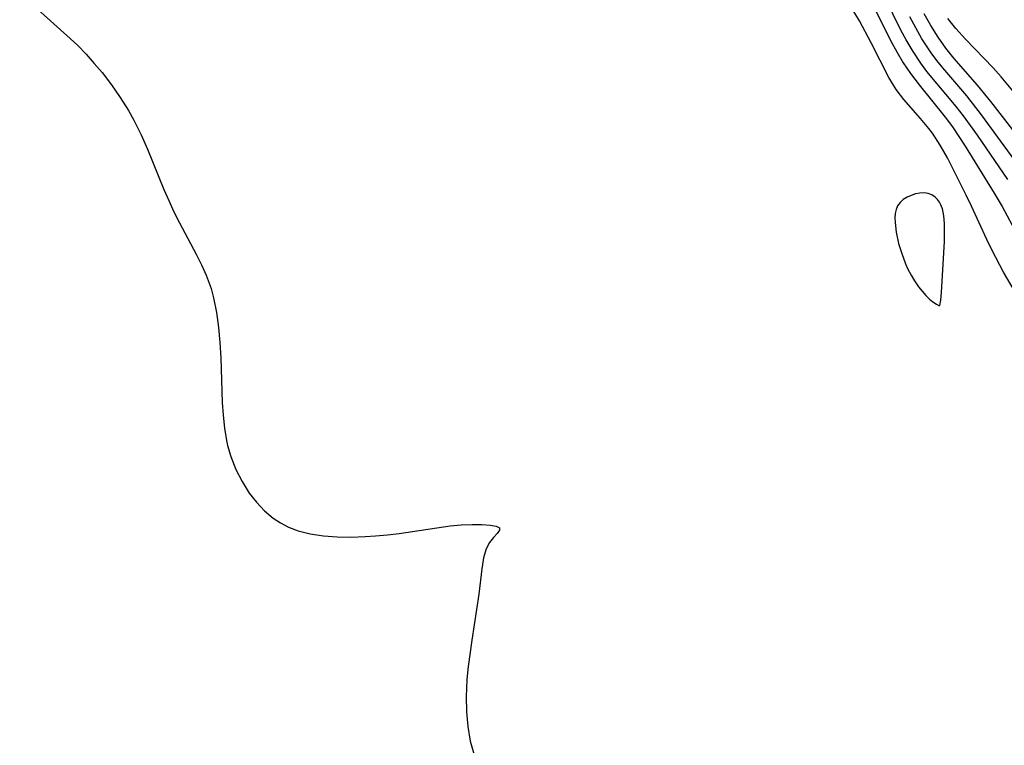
# Model space of a CAD drawing. Header units: metres. Extents: x 1073367 to 1082519, y 1569854 to 1574957.
# Tile 583 of 656: x 1078594 to 1078716, y 1573426 to 1573516. Entities that reach past the tile are written whole.
import ezdxf

# ---------------------------------------------------------------- set-up
doc = ezdxf.new("R2010")
doc.units = ezdxf.units.M
doc.layers.add('CGG_CurvaNivelLidar_v1', color=253, linetype='Continuous', lineweight=30)

msp = doc.modelspace()

# ---------------------------------------------------------------- linework, layer by layer
at = {"layer": 'CGG_CurvaNivelLidar_v1'}
for p, q in [((1078703.6746, 1573515.0208, 70.5), (1078700.2646, 1573521.9391, 70.5)), ((1078594.484, 1573519.6024, 71.5), (1078600.7384, 1573513.9906, 71.5)), ((1078699.542, 1573519.4649, 71), (1078702.3943, 1573513.7254, 71)), ((1078698.5447, 1573516.1439, 71.5), (1078697.631, 1573517.6459, 71.5)), ((1078705.5067, 1573515.2919, 70), (1078704.7828, 1573516.6656, 70)), ((1078707.3696, 1573515.5674, 69.5), (1078706.558, 1573517.0356, 69.5)), ((1078700.0003, 1573513.436, 71.5), (1078698.5447, 1573516.1439, 71.5)), ((1078706.2745, 1573513.9508, 70), (1078705.5067, 1573515.2919, 70)), ((1078708.2676, 1573514.1194, 69.5), (1078707.3696, 1573515.5674, 69.5)), ((1078710.4783, 1573515.2197, 69), (1078709.4733, 1573516.4649, 69)), ((1078704.3195, 1573513.8252, 70.5), (1078703.6746, 1573515.0208, 70.5)), ((1078709.2227, 1573512.7862, 69.5), (1078708.2676, 1573514.1194, 69.5)), ((1078711.6587, 1573513.8846, 69), (1078710.4783, 1573515.2197, 69)), ((1078600.7384, 1573513.9906, 71.5), (1078601.6773, 1573513.0915, 71.5)), ((1078601.6773, 1573513.0915, 71.5), (1078602.7246, 1573512.0124, 71.5)), ((1078702.1738, 1573509.1407, 71.5), (1078700.0003, 1573513.436, 71.5)), ((1078702.3943, 1573513.7254, 71), (1078703.1588, 1573512.3267, 71)), ((1078705.1888, 1573512.3463, 70.5), (1078704.3195, 1573513.8252, 70.5)), ((1078706.8306, 1573513.062, 70), (1078706.2745, 1573513.9508, 70)), ((1078707.4195, 1573512.1976, 70), (1078706.8306, 1573513.062, 70)), ((1078715.1213, 1573510.3224, 69), (1078711.6587, 1573513.8846, 69)), ((1078602.7246, 1573512.0124, 71.5), (1078603.7292, 1573510.8952, 71.5)), ((1078703.1588, 1573512.3267, 71), (1078703.9701, 1573510.9638, 71)), ((1078706.1333, 1573510.9241, 70.5), (1078705.1888, 1573512.3463, 70.5)), ((1078708.1272, 1573511.2531, 70), (1078707.4195, 1573512.1976, 70)), ((1078710.2354, 1573511.5362, 69.5), (1078709.2227, 1573512.7862, 69.5)), ((1078603.7292, 1573510.8952, 71.5), (1078604.6928, 1573509.7443, 71.5)), ((1078703.9701, 1573510.9638, 71), (1078704.843, 1573509.6483, 71)), ((1078706.9036, 1573509.8968, 70.5), (1078706.1333, 1573510.9241, 70.5)), ((1078708.8705, 1573510.3344, 70), (1078708.1272, 1573511.2531, 70)), ((1078713.1719, 1573508.1782, 69.5), (1078710.2354, 1573511.5362, 69.5)), ((1078604.6928, 1573509.7443, 71.5), (1078605.859, 1573508.2355, 71.5)), ((1078704.843, 1573509.6483, 71), (1078705.913, 1573508.2266, 71)), ((1078710.5264, 1573505.5611, 70.5), (1078706.9036, 1573509.8968, 70.5)), ((1078711.8473, 1573506.8602, 70), (1078708.8705, 1573510.3344, 70)), ((1078716.1011, 1573509.2086, 69), (1078715.1213, 1573510.3224, 69)), ((1078717.9561, 1573506.9842, 69), (1078716.1011, 1573509.2086, 69)), ((1078605.859, 1573508.2355, 71.5), (1078606.9529, 1573506.6782, 71.5)), ((1078703.073, 1573507.6515, 71.5), (1078702.1738, 1573509.1407, 71.5)), ((1078705.913, 1573508.2266, 71), (1078709.1561, 1573504.2401, 71)), ((1078714.8196, 1573506.1533, 69.5), (1078713.1719, 1573508.1782, 69.5)), ((1078704.0165, 1573506.4155, 71.5), (1078703.073, 1573507.6515, 71.5)), ((1078713.6751, 1573504.533, 70), (1078711.8473, 1573506.8602, 70)), ((1078606.9529, 1573506.6782, 71.5), (1078607.963, 1573505.0705, 71.5)), ((1078706.1069, 1573504.0657, 71.5), (1078704.0165, 1573506.4155, 71.5)), ((1078711.4425, 1573504.3865, 70.5), (1078710.5264, 1573505.5611, 70.5)), ((1078720.7757, 1573498.4789, 69.5), (1078714.8196, 1573506.1533, 69.5)), ((1078607.963, 1573505.0705, 71.5), (1078608.6387, 1573503.8657, 71.5)), ((1078713.1434, 1573502.0185, 70.5), (1078711.4425, 1573504.3865, 70.5)), ((1078719.2865, 1573496.7957, 70), (1078713.6751, 1573504.533, 70)), ((1078608.6387, 1573503.8657, 71.5), (1078609.5547, 1573502.0249, 71.5)), ((1078707.1324, 1573502.8452, 71.5), (1078706.1069, 1573504.0657, 71.5)), ((1078709.1561, 1573504.2401, 71), (1078710.0566, 1573503.0146, 71)), ((1078609.5547, 1573502.0249, 71.5), (1078610.3342, 1573500.2636, 71.5)), ((1078707.582, 1573502.2452, 71.5), (1078707.1324, 1573502.8452, 71.5)), ((1078708.5463, 1573500.7642, 71.5), (1078707.582, 1573502.2452, 71.5)), ((1078710.0566, 1573503.0146, 71), (1078711.6299, 1573500.6428, 71)), ((1078716.9194, 1573496.4896, 70.5), (1078713.1434, 1573502.0185, 70.5)), ((1078709.4266, 1573499.1936, 71.5), (1078708.5463, 1573500.7642, 71.5)), ((1078711.6299, 1573500.6428, 71), (1078715.2446, 1573494.8026, 71)), ((1078610.3342, 1573500.2636, 71.5), (1078612.3596, 1573495.2898, 71.5)), ((1078711.7513, 1573494.5563, 71.5), (1078709.4266, 1573499.1936, 71.5)), ((1078612.3596, 1573495.2898, 71.5), (1078612.9537, 1573493.9041, 71.5)), ((1078704.9446, 1573494.5461, 72), (1078704.4359, 1573494.3077, 72)), ((1078705.4785, 1573494.7245, 72), (1078704.9446, 1573494.5461, 72)), ((1078706.0223, 1573494.8322, 72), (1078705.4785, 1573494.7245, 72)), ((1078706.5614, 1573494.8517, 72), (1078706.0223, 1573494.8322, 72)), ((1078707.0567, 1573494.7716, 72), (1078706.5614, 1573494.8517, 72)), ((1078707.5184, 1573494.5972, 72), (1078707.0567, 1573494.7716, 72)), ((1078707.928, 1573494.3299, 72), (1078707.5184, 1573494.5972, 72)), ((1078712.4128, 1573493.1942, 71.5), (1078711.7513, 1573494.5563, 71.5)), ((1078715.2446, 1573494.8026, 71), (1078716.223, 1573493.1459, 71)), ((1078612.9537, 1573493.9041, 71.5), (1078613.6001, 1573492.5209, 71.5)), ((1078703.5689, 1573493.664, 72), (1078703.2585, 1573493.2512, 72)), ((1078703.9702, 1573494.014, 72), (1078703.5689, 1573493.664, 72)), ((1078704.4359, 1573494.3077, 72), (1078703.9702, 1573494.014, 72)), ((1078708.206, 1573494.0496, 72), (1078707.928, 1573494.3299, 72)), ((1078708.4426, 1573493.7196, 72), (1078708.206, 1573494.0496, 72)), ((1078708.5927, 1573493.4488, 72), (1078708.4426, 1573493.7196, 72)), ((1078708.8114, 1573492.8929, 72), (1078708.5927, 1573493.4488, 72)), ((1078613.6001, 1573492.5209, 71.5), (1078614.2836, 1573491.1579, 71.5)), ((1078702.9655, 1573492.2897, 72), (1078702.9291, 1573491.7468, 72)), ((1078703.0686, 1573492.7956, 72), (1078702.9655, 1573492.2897, 72)), ((1078703.2585, 1573493.2512, 72), (1078703.0686, 1573492.7956, 72)), ((1078708.9577, 1573492.2759, 72), (1078708.8114, 1573492.8929, 72)), ((1078709.0453, 1573491.6212, 72), (1078708.9577, 1573492.2759, 72)), ((1078714.3107, 1573489.0682, 71.5), (1078712.4128, 1573493.1942, 71.5)), ((1078716.223, 1573493.1459, 71), (1078717.4719, 1573490.8632, 71)), ((1078614.2836, 1573491.1579, 71.5), (1078616.362, 1573487.2465, 71.5)), ((1078702.9291, 1573491.7468, 72), (1078702.9444, 1573491.1773, 72)), ((1078702.9444, 1573491.1773, 72), (1078703.0875, 1573489.9893, 72)), ((1078709.0903, 1573490.9405, 72), (1078709.0453, 1573491.6212, 72)), ((1078709.0754, 1573488.8168, 72), (1078709.0903, 1573490.9405, 72)), ((1078703.0875, 1573489.9893, 72), (1078703.3857, 1573488.5979, 72)), ((1078703.3857, 1573488.5979, 72), (1078703.7724, 1573487.3239, 72)), ((1078708.6897, 1573482.5232, 72), (1078709.0754, 1573488.8168, 72)), ((1078714.9815, 1573487.7049, 71.5), (1078714.3107, 1573489.0682, 71.5)), ((1078616.362, 1573487.2465, 71.5), (1078617.0085, 1573485.9575, 71.5)), ((1078703.7724, 1573487.3239, 72), (1078704.2401, 1573486.0645, 72)), ((1078716.4023, 1573485.0184, 71.5), (1078714.9815, 1573487.7049, 71.5)), ((1078704.2401, 1573486.0645, 72), (1078704.5451, 1573485.3898, 72)), ((1078617.0085, 1573485.9575, 71.5), (1078617.5973, 1573484.6501, 71.5)), ((1078704.5451, 1573485.3898, 72), (1078704.9241, 1573484.6703, 72)), ((1078717.7338, 1573482.738, 71.5), (1078716.4023, 1573485.0184, 71.5)), ((1078617.5973, 1573484.6501, 71.5), (1078617.9706, 1573483.69, 71.5)), ((1078617.9706, 1573483.69, 71.5), (1078618.202, 1573483.0003, 71.5)), ((1078704.9241, 1573484.6703, 72), (1078705.3645, 1573483.94, 72)), ((1078705.3645, 1573483.94, 72), (1078705.8537, 1573483.2324, 72)), ((1078618.202, 1573483.0003, 71.5), (1078618.5168, 1573481.8715, 71.5)), ((1078705.8537, 1573483.2324, 72), (1078706.3076, 1573482.659, 72)), ((1078706.3076, 1573482.659, 72), (1078706.7701, 1573482.1442, 72)), ((1078708.603, 1573481.5559, 72), (1078708.6897, 1573482.5232, 72)), ((1078618.5168, 1573481.8715, 71.5), (1078618.8818, 1573480.0505, 71.5)), ((1078706.7701, 1573482.1442, 72), (1078707.2231, 1573481.7039, 72)), ((1078707.2231, 1573481.7039, 72), (1078707.6466, 1573481.3521, 72)), ((1078707.6466, 1573481.3521, 72), (1078708.0739, 1573481.0636, 72)), ((1078708.5, 1573480.8886, 72), (1078708.603, 1573481.5559, 72)), ((1078618.8818, 1573480.0505, 71.5), (1078619.124, 1573478.1913, 71.5)), ((1078708.0739, 1573481.0636, 72), (1078708.376, 1573480.9088, 72)), ((1078708.376, 1573480.9088, 72), (1078708.5, 1573480.8886, 72)), ((1078619.124, 1573478.1913, 71.5), (1078619.2824, 1573476.3068, 71.5)), ((1078619.2824, 1573476.3068, 71.5), (1078619.3899, 1573474.4082, 71.5)), ((1078619.3899, 1573474.4082, 71.5), (1078619.5853, 1573468.8968, 71.5)), ((1078619.5853, 1573468.8968, 71.5), (1078619.6872, 1573467.3026, 71.5)), ((1078619.6872, 1573467.3026, 71.5), (1078619.8524, 1573465.729, 71.5)), ((1078619.8524, 1573465.729, 71.5), (1078620.1093, 1573464.1867, 71.5)), ((1078620.1093, 1573464.1867, 71.5), (1078620.2523, 1573463.5525, 71.5)), ((1078620.2523, 1573463.5525, 71.5), (1078620.6503, 1573462.1967, 71.5)), ((1078620.6503, 1573462.1967, 71.5), (1078621.276, 1573460.6079, 71.5)), ((1078621.276, 1573460.6079, 71.5), (1078622.0407, 1573459.0931, 71.5)), ((1078622.0407, 1573459.0931, 71.5), (1078622.9364, 1573457.6694, 71.5)), ((1078622.9364, 1573457.6694, 71.5), (1078623.8195, 1573456.5263, 71.5)), ((1078623.8195, 1573456.5263, 71.5), (1078624.801, 1573455.4866, 71.5)), ((1078624.801, 1573455.4866, 71.5), (1078625.8849, 1573454.5727, 71.5)), ((1078625.8849, 1573454.5727, 71.5), (1078626.8006, 1573453.9664, 71.5)), ((1078626.8006, 1573453.9664, 71.5), (1078627.7778, 1573453.458, 71.5)), ((1078627.7778, 1573453.458, 71.5), (1078628.9852, 1573452.9951, 71.5)), ((1078641.5229, 1573452.6613, 71.5), (1078647.8183, 1573453.5956, 71.5)), ((1078647.8183, 1573453.5956, 71.5), (1078649.1645, 1573453.7315, 71.5)), ((1078649.1645, 1573453.7315, 71.5), (1078650.5374, 1573453.7995, 71.5)), ((1078650.5374, 1573453.7995, 71.5), (1078651.761, 1573453.7924, 71.5)), ((1078651.761, 1573453.7924, 71.5), (1078652.7829, 1573453.7159, 71.5)), ((1078652.7829, 1573453.7159, 71.5), (1078653.5367, 1573453.5707, 71.5)), ((1078653.5367, 1573453.5707, 71.5), (1078653.9398, 1573453.352, 71.5)), ((1078653.9411, 1573453.0603, 71.5), (1078653.6556, 1573452.6788, 71.5)), ((1078653.9398, 1573453.352, 71.5), (1078653.9411, 1573453.0603, 71.5)), ((1078628.9852, 1573452.9951, 71.5), (1078630.4843, 1573452.6147, 71.5)), ((1078630.4843, 1573452.6147, 71.5), (1078632.1211, 1573452.3721, 71.5)), ((1078632.1211, 1573452.3721, 71.5), (1078633.8083, 1573452.2527, 71.5)), ((1078633.8083, 1573452.2527, 71.5), (1078635.5291, 1573452.2286, 71.5)), ((1078635.5291, 1573452.2286, 71.5), (1078637.2693, 1573452.2793, 71.5)), ((1078637.2693, 1573452.2793, 71.5), (1078638.5801, 1573452.358, 71.5)), ((1078638.5801, 1573452.358, 71.5), (1078640.0388, 1573452.485, 71.5)), ((1078640.0388, 1573452.485, 71.5), (1078641.5229, 1573452.6613, 71.5)), ((1078653.2079, 1573452.1898, 71.5), (1078652.713, 1573451.5688, 71.5)), ((1078653.6556, 1573452.6788, 71.5), (1078653.2079, 1573452.1898, 71.5)), ((1078652.2808, 1573450.7823, 71.5), (1078651.9598, 1573449.6468, 71.5)), ((1078652.713, 1573451.5688, 71.5), (1078652.2808, 1573450.7823, 71.5)), ((1078651.9598, 1573449.6468, 71.5), (1078651.7633, 1573448.3001, 71.5)), ((1078651.7633, 1573448.3001, 71.5), (1078651.376, 1573445.1605, 71.5)), ((1078651.376, 1573445.1605, 71.5), (1078650.4928, 1573439.4376, 71.5)), ((1078650.4928, 1573439.4376, 71.5), (1078650.0548, 1573436.2035, 71.5)), ((1078650.0548, 1573436.2035, 71.5), (1078649.9025, 1573434.5757, 71.5)), ((1078649.9025, 1573434.5757, 71.5), (1078649.8169, 1573432.4533, 71.5)), ((1078649.8169, 1573432.4533, 71.5), (1078649.8595, 1573430.5825, 71.5)), ((1078649.8595, 1573430.5825, 71.5), (1078650.0199, 1573428.7437, 71.5)), ((1078650.0199, 1573428.7437, 71.5), (1078650.3169, 1573426.9565, 71.5)), ((1078650.3169, 1573426.9565, 71.5), (1078650.7818, 1573425.2451, 71.5))]:
    msp.add_line(p, q, dxfattribs=at)

doc.saveas('drawing.dxf')
